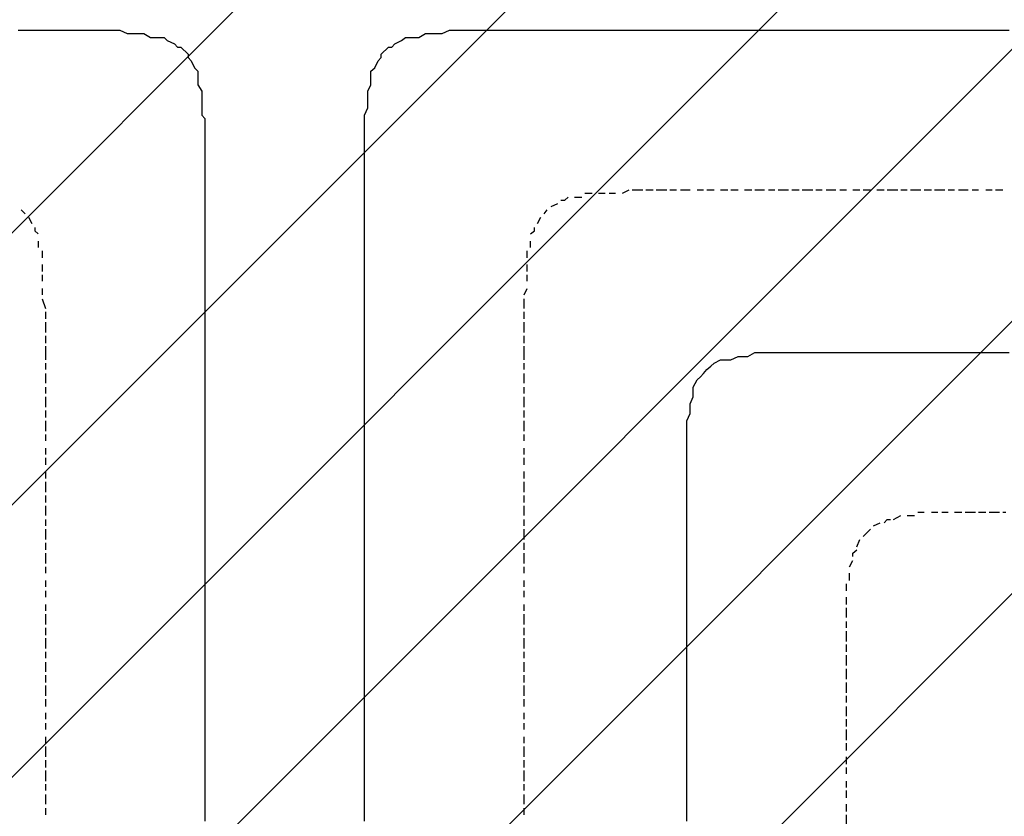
# Model space of a CAD drawing. Extents: x 997 to 109698, y 921 to 94021.
# Tile 443 of 656: x 24181 to 25409, y 44054 to 45047. Entities that reach past the tile are written whole.
import ezdxf

# ---------------------------------------------------------------- set-up
doc = ezdxf.new("R2010")
doc.units = 0
doc.header["$MEASUREMENT"] = 0
doc.layers.add('12', color=7, linetype='CONTINUOUS')
doc.layers.add('28', color=7, linetype='CONTINUOUS')

msp = doc.modelspace()

# ---------------------------------------------------------------- linework, layer by layer
at = {"layer": '12', "color": 5}
for p, q in [((24178.630503, 45033.563401), (24191.630503, 45033.563401)), ((24191.630503, 45033.563401), (24199.630503, 45033.563401)), ((24199.630503, 45033.563401), (24212.630503, 45033.563401)), ((24212.630503, 45033.563401), (24216.630503, 45033.563401)), ((24216.630503, 45033.563401), (24225.630503, 45033.563401)), ((24225.630503, 45033.563401), (24233.630503, 45033.563401)), ((24233.630503, 45033.563401), (24246.630503, 45033.563401)), ((24246.630503, 45033.563401), (24254.630503, 45033.563401)), ((24254.630503, 45033.563401), (24267.630503, 45033.563401)), ((24267.630503, 45033.563401), (24275.630503, 45033.563401)), ((24275.630503, 45033.563401), (24284.630503, 45033.563401)), ((24284.630503, 45033.563401), (24297.630503, 45033.563401)), ((24297.630503, 45033.563401), (24305.630503, 45033.563401)), ((24305.630503, 45033.563401), (24314.630503, 45029.563401)), ((24707.630503, 45029.563401), (24716.630503, 45033.563401)), ((24716.630503, 45033.563401), (24724.630503, 45033.563401)), ((24724.630503, 45033.563401), (24737.630503, 45033.563401)), ((24737.630503, 45033.563401), (24745.630503, 45033.563401)), ((24745.630503, 45033.563401), (24754.630503, 45033.563401)), ((24754.630503, 45033.563401), (24767.630503, 45033.563401)), ((24767.630503, 45033.563401), (24775.630503, 45033.563401)), ((24775.630503, 45033.563401), (24783.630503, 45033.563401)), ((24783.630503, 45033.563401), (24796.630503, 45033.563401)), ((24796.630503, 45033.563401), (24805.630503, 45033.563401)), ((24805.630503, 45033.563401), (24809.630503, 45033.563401)), ((24809.630503, 45033.563401), (24813.630503, 45033.563401)), ((24813.630503, 45033.563401), (24826.630503, 45033.563401)), ((24826.630503, 45033.563401), (24834.630503, 45033.563401)), ((24834.630503, 45033.563401), (24847.630503, 45033.563401)), ((24847.630503, 45033.563401), (24855.630503, 45033.563401)), ((24855.630503, 45033.563401), (24864.630503, 45033.563401)), ((24864.630503, 45033.563401), (24877.630503, 45033.563401)), ((24877.630503, 45033.563401), (24885.630503, 45033.563401)), ((24885.630503, 45033.563401), (24894.630503, 45033.563401)), ((24894.630503, 45033.563401), (24906.630503, 45033.563401)), ((24906.630503, 45033.563401), (24915.630503, 45033.563401)), ((24915.630503, 45033.563401), (24923.630503, 45033.563401)), ((24923.630503, 45033.563401), (24936.630503, 45033.563401)), ((24936.630503, 45033.563401), (24944.630503, 45033.563401)), ((24944.630503, 45033.563401), (24957.630503, 45033.563401)), ((24957.630503, 45033.563401), (24966.630503, 45033.563401)), ((24966.630503, 45033.563401), (24974.630503, 45033.563401)), ((24974.630503, 45033.563401), (24987.630503, 45033.563401)), ((24987.630503, 45033.563401), (24995.630503, 45033.563401)), ((24995.630503, 45033.563401), (25004.630503, 45033.563401)), ((25004.630503, 45033.563401), (25016.630503, 45033.563401)), ((25016.630503, 45033.563401), (25025.630503, 45033.563401)), ((25025.630503, 45033.563401), (25033.630503, 45033.563401)), ((25033.630503, 45033.563401), (25046.630503, 45033.563401)), ((25046.630503, 45033.563401), (25054.630503, 45033.563401)), ((25054.630503, 45033.563401), (25067.630503, 45033.563401)), ((25067.630503, 45033.563401), (25076.630503, 45033.563401)), ((25076.630503, 45033.563401), (25084.630503, 45033.563401)), ((25084.630503, 45033.563401), (25097.630503, 45033.563401)), ((25097.630503, 45033.563401), (25105.630503, 45033.563401)), ((25105.630503, 45033.563401), (25114.630503, 45033.563401)), ((25114.630503, 45033.563401), (25126.630503, 45033.563401)), ((25126.630503, 45033.563401), (25135.630503, 45033.563401)), ((25135.630503, 45033.563401), (25143.630503, 45033.563401)), ((25143.630503, 45033.563401), (25156.630503, 45033.563401)), ((25156.630503, 45033.563401), (25164.630503, 45033.563401)), ((25164.630503, 45033.563401), (25177.630503, 45033.563401)), ((25177.630503, 45033.563401), (25186.630503, 45033.563401)), ((25186.630503, 45033.563401), (25194.630503, 45033.563401)), ((25194.630503, 45033.563401), (25207.630503, 45033.563401)), ((25207.630503, 45033.563401), (25215.630503, 45033.563401)), ((25215.630503, 45033.563401), (25224.630503, 45033.563401)), ((25224.630503, 45033.563401), (25236.630503, 45033.563401)), ((25236.630503, 45033.563401), (25245.630503, 45033.563401)), ((25245.630503, 45033.563401), (25253.630503, 45033.563401)), ((25253.630503, 45033.563401), (25266.630503, 45033.563401)), ((25266.630503, 45033.563401), (25275.630503, 45033.563401)), ((25275.630503, 45033.563401), (25287.630503, 45033.563401)), ((25287.630503, 45033.563401), (25296.630503, 45033.563401)), ((25296.630503, 45033.563401), (25304.630503, 45033.563401)), ((25304.630503, 45033.563401), (25317.630503, 45033.563401)), ((25317.630503, 45033.563401), (25325.630503, 45033.563401)), ((25325.630503, 45033.563401), (25334.630503, 45033.563401)), ((25334.630503, 45033.563401), (25346.630503, 45033.563401)), ((25346.630503, 45033.563401), (25355.630503, 45033.563401)), ((25355.630503, 45033.563401), (25363.630503, 45033.563401)), ((25363.630503, 45033.563401), (25376.630503, 45033.563401)), ((25376.630503, 45033.563401), (25385.630503, 45033.563401)), ((25385.630503, 45033.563401), (25393.630503, 45033.563401)), ((25393.630503, 45033.563401), (25406.630503, 45033.563401)), ((25406.630503, 45033.563401), (25414.630503, 45033.563401)), ((24314.630503, 45029.563401), (24326.630503, 45029.563401)), ((24326.630503, 45029.563401), (24335.630503, 45029.563401)), ((24335.630503, 45029.563401), (24343.630503, 45024.563401)), ((24343.630503, 45024.563401), (24356.630503, 45024.563401)), ((24364.630503, 45020.563401), (24373.630503, 45016.563401)), ((24648.630503, 45016.563401), (24656.630503, 45020.563401)), ((24665.630503, 45024.563401), (24678.630503, 45024.563401)), ((24678.630503, 45024.563401), (24686.630503, 45029.563401)), ((24686.630503, 45029.563401), (24695.630503, 45029.563401)), ((24695.630503, 45029.563401), (24707.630503, 45029.563401)), ((24381.630503, 45012.563401), (24390.630503, 45003.563401)), ((24631.630503, 45003.563401), (24640.630503, 45012.563401)), ((24394.630503, 44995.563401), (24398.630503, 44986.563401)), ((24623.630503, 44986.563401), (24627.630503, 44995.563401)), ((24402.630503, 44978.563401), (24402.630503, 44965.563401)), ((24618.630503, 44965.563401), (24618.630503, 44978.563401)), ((24402.630503, 44965.563401), (24407.630503, 44957.563401)), ((24407.630503, 44957.563401), (24407.630503, 44948.563401)), ((24614.630503, 44957.563401), (24618.630503, 44965.563401)), ((24614.630503, 44948.563401), (24614.630503, 44957.563401)), ((24407.630503, 44948.563401), (24407.630503, 44936.563401)), ((24614.630503, 44936.563401), (24614.630503, 44948.563401)), ((24407.630503, 44936.563401), (24407.630503, 44927.563401)), ((24610.630503, 44927.563401), (24614.630503, 44936.563401)), ((24610.630503, 44919.563401), (24610.630503, 44927.563401)), ((24411.630503, 44919.563401), (24411.630503, 44906.563401)), ((24610.630503, 44906.563401), (24610.630503, 44919.563401)), ((24411.630503, 44906.563401), (24411.630503, 44897.563401)), ((24411.630503, 44897.563401), (24411.630503, 44889.563401)), ((24610.630503, 44897.563401), (24610.630503, 44906.563401)), ((24610.630503, 44889.563401), (24610.630503, 44897.563401)), ((24411.630503, 44889.563401), (24411.630503, 44876.563401)), ((24610.630503, 44876.563401), (24610.630503, 44889.563401)), ((24411.630503, 44876.563401), (24411.630503, 44868.563401)), ((24610.630503, 44868.563401), (24610.630503, 44876.563401)), ((24411.630503, 44868.563401), (24411.630503, 44859.563401)), ((24411.630503, 44859.563401), (24411.630503, 44847.563401)), ((24610.630503, 44859.563401), (24610.630503, 44868.563401)), ((24610.630503, 44847.563401), (24610.630503, 44859.563401)), ((24411.630503, 44847.563401), (24411.630503, 44838.563401)), ((24610.630503, 44838.563401), (24610.630503, 44847.563401)), ((24411.630503, 44838.563401), (24411.630503, 44834.563401)), ((24411.630503, 44834.563401), (24411.630503, 44825.563401)), ((24610.630503, 44834.563401), (24610.630503, 44838.563401)), ((24610.630503, 44825.563401), (24610.630503, 44834.563401)), ((24411.630503, 44825.563401), (24411.630503, 44817.563401)), ((24610.630503, 44817.563401), (24610.630503, 44825.563401)), ((24411.630503, 44817.563401), (24411.630503, 44809.563401)), ((24610.630503, 44809.563401), (24610.630503, 44817.563401)), ((24411.630503, 44809.563401), (24411.630503, 44796.563401)), ((24610.630503, 44796.563401), (24610.630503, 44809.563401)), ((24411.630503, 44796.563401), (24411.630503, 44787.563401)), ((24411.630503, 44787.563401), (24411.630503, 44775.563401)), ((24610.630503, 44787.563401), (24610.630503, 44796.563401)), ((24610.630503, 44775.563401), (24610.630503, 44787.563401)), ((24411.630503, 44775.563401), (24411.630503, 44766.563401)), ((24610.630503, 44766.563401), (24610.630503, 44775.563401)), ((24411.630503, 44766.563401), (24411.630503, 44758.563401)), ((24610.630503, 44758.563401), (24610.630503, 44766.563401)), ((24411.630503, 44758.563401), (24411.630503, 44745.563401)), ((24610.630503, 44745.563401), (24610.630503, 44758.563401)), ((24411.630503, 44745.563401), (24411.630503, 44737.563401)), ((24411.630503, 44737.563401), (24411.630503, 44728.563401)), ((24610.630503, 44737.563401), (24610.630503, 44745.563401)), ((24610.630503, 44728.563401), (24610.630503, 44737.563401)), ((24411.630503, 44728.563401), (24411.630503, 44715.563401)), ((24610.630503, 44715.563401), (24610.630503, 44728.563401)), ((24411.630503, 44715.563401), (24411.630503, 44707.563401)), ((24610.630503, 44707.563401), (24610.630503, 44715.563401)), ((24411.630503, 44707.563401), (24411.630503, 44698.563401)), ((24610.630503, 44698.563401), (24610.630503, 44707.563401)), ((24411.630503, 44698.563401), (24411.630503, 44686.563401)), ((24610.630503, 44686.563401), (24610.630503, 44698.563401)), ((24411.630503, 44686.563401), (24411.630503, 44677.563401)), ((24411.630503, 44677.563401), (24411.630503, 44665.563401)), ((24610.630503, 44677.563401), (24610.630503, 44686.563401)), ((24610.630503, 44665.563401), (24610.630503, 44677.563401)), ((24411.630503, 44665.563401), (24411.630503, 44656.563401)), ((24610.630503, 44656.563401), (24610.630503, 44665.563401)), ((24411.630503, 44656.563401), (24411.630503, 44648.563401)), ((24610.630503, 44648.563401), (24610.630503, 44656.563401)), ((24411.630503, 44648.563401), (24411.630503, 44635.563401)), ((24610.630503, 44635.563401), (24610.630503, 44648.563401)), ((24411.630503, 44635.563401), (24411.630503, 44626.563401)), ((24411.630503, 44626.563401), (24411.630503, 44618.563401)), ((24610.630503, 44626.563401), (24610.630503, 44635.563401)), ((24610.630503, 44618.563401), (24610.630503, 44626.563401)), ((25067.630503, 44622.563401), (25076.630503, 44626.563401)), ((25076.630503, 44626.563401), (25084.630503, 44626.563401)), ((25097.630503, 44631.563401), (25105.630503, 44631.563401)), ((25105.630503, 44631.563401), (25114.630503, 44631.563401)), ((25114.630503, 44631.563401), (25126.630503, 44631.563401)), ((25126.630503, 44631.563401), (25135.630503, 44631.563401)), ((25135.630503, 44631.563401), (25143.630503, 44631.563401)), ((25143.630503, 44631.563401), (25156.630503, 44631.563401)), ((25156.630503, 44631.563401), (25164.630503, 44631.563401)), ((25164.630503, 44631.563401), (25177.630503, 44631.563401)), ((25177.630503, 44631.563401), (25186.630503, 44631.563401)), ((25186.630503, 44631.563401), (25194.630503, 44631.563401)), ((25194.630503, 44631.563401), (25207.630503, 44631.563401)), ((25207.630503, 44631.563401), (25211.630503, 44631.563401)), ((25211.630503, 44631.563401), (25215.630503, 44631.563401)), ((25215.630503, 44631.563401), (25224.630503, 44631.563401)), ((25224.630503, 44631.563401), (25236.630503, 44631.563401)), ((25236.630503, 44631.563401), (25245.630503, 44631.563401)), ((25245.630503, 44631.563401), (25253.630503, 44631.563401)), ((25253.630503, 44631.563401), (25266.630503, 44631.563401)), ((25266.630503, 44631.563401), (25275.630503, 44631.563401)), ((25275.630503, 44631.563401), (25287.630503, 44631.563401)), ((25287.630503, 44631.563401), (25296.630503, 44631.563401)), ((25296.630503, 44631.563401), (25304.630503, 44631.563401)), ((25304.630503, 44631.563401), (25317.630503, 44631.563401)), ((25317.630503, 44631.563401), (25325.630503, 44631.563401)), ((25325.630503, 44631.563401), (25334.630503, 44631.563401)), ((25334.630503, 44631.563401), (25346.630503, 44631.563401)), ((25346.630503, 44631.563401), (25355.630503, 44631.563401)), ((25355.630503, 44631.563401), (25363.630503, 44631.563401)), ((25363.630503, 44631.563401), (25376.630503, 44631.563401)), ((25376.630503, 44631.563401), (25385.630503, 44631.563401)), ((25385.630503, 44631.563401), (25393.630503, 44631.563401)), ((25393.630503, 44631.563401), (25406.630503, 44631.563401)), ((25406.630503, 44631.563401), (25414.630503, 44631.563401)), ((24411.630503, 44618.563401), (24411.630503, 44605.563401)), ((24610.630503, 44605.563401), (24610.630503, 44618.563401)), ((25046.630503, 44618.563401), (25054.630503, 44622.563401)), ((25054.630503, 44622.563401), (25067.630503, 44622.563401)), ((24411.630503, 44605.563401), (24411.630503, 44597.563401)), ((24610.630503, 44597.563401), (24610.630503, 44605.563401)), ((25033.630503, 44605.563401), (25037.630503, 44610.563401)), ((24411.630503, 44597.563401), (24411.630503, 44588.563401)), ((24610.630503, 44588.563401), (24610.630503, 44597.563401)), ((25020.630503, 44588.563401), (25025.630503, 44597.563401)), ((24411.630503, 44588.563401), (24411.630503, 44576.563401)), ((24411.630503, 44576.563401), (24411.630503, 44567.563401)), ((24610.630503, 44576.563401), (24610.630503, 44588.563401)), ((24610.630503, 44567.563401), (24610.630503, 44576.563401)), ((25016.630503, 44567.563401), (25020.630503, 44576.563401)), ((25020.630503, 44576.563401), (25020.630503, 44588.563401)), ((24411.630503, 44567.563401), (24411.630503, 44555.563401)), ((24610.630503, 44555.563401), (24610.630503, 44567.563401)), ((25016.630503, 44559.563401), (25016.630503, 44567.563401)), ((24411.630503, 44555.563401), (24411.630503, 44546.563401)), ((24610.630503, 44546.563401), (24610.630503, 44555.563401)), ((24411.630503, 44546.563401), (24411.630503, 44538.563401)), ((24610.630503, 44538.563401), (24610.630503, 44546.563401)), ((25012.630503, 44538.563401), (25012.630503, 44546.563401)), ((24411.630503, 44538.563401), (24411.630503, 44525.563401)), ((24610.630503, 44525.563401), (24610.630503, 44538.563401)), ((25012.630503, 44529.563401), (25012.630503, 44538.563401)), ((25012.630503, 44516.563401), (25012.630503, 44529.563401)), ((24411.630503, 44525.563401), (24411.630503, 44516.563401)), ((24411.630503, 44516.563401), (24411.630503, 44508.563401)), ((24610.630503, 44516.563401), (24610.630503, 44525.563401)), ((24610.630503, 44508.563401), (24610.630503, 44516.563401)), ((25012.630503, 44508.563401), (25012.630503, 44516.563401)), ((24411.630503, 44508.563401), (24411.630503, 44495.563401)), ((24610.630503, 44495.563401), (24610.630503, 44508.563401)), ((25012.630503, 44500.563401), (25012.630503, 44508.563401)), ((24411.630503, 44495.563401), (24411.630503, 44487.563401)), ((24610.630503, 44487.563401), (24610.630503, 44495.563401)), ((25012.630503, 44487.563401), (25012.630503, 44500.563401)), ((24411.630503, 44487.563401), (24411.630503, 44478.563401)), ((24411.630503, 44478.563401), (24411.630503, 44466.563401)), ((24610.630503, 44478.563401), (24610.630503, 44487.563401)), ((24610.630503, 44466.563401), (24610.630503, 44478.563401)), ((25012.630503, 44478.563401), (25012.630503, 44487.563401)), ((25012.630503, 44466.563401), (25012.630503, 44478.563401)), ((24411.630503, 44466.563401), (24411.630503, 44457.563401)), ((24610.630503, 44457.563401), (24610.630503, 44466.563401)), ((25012.630503, 44457.563401), (25012.630503, 44466.563401)), ((24411.630503, 44457.563401), (24411.630503, 44444.563401)), ((24610.630503, 44444.563401), (24610.630503, 44457.563401)), ((25012.630503, 44449.563401), (25012.630503, 44457.563401)), ((24411.630503, 44444.563401), (24411.630503, 44436.563401)), ((24610.630503, 44436.563401), (24610.630503, 44444.563401)), ((25012.630503, 44436.563401), (25012.630503, 44449.563401)), ((24411.630503, 44436.563401), (24411.630503, 44428.563401)), ((24610.630503, 44428.563401), (24610.630503, 44436.563401)), ((25012.630503, 44432.563401), (25012.630503, 44436.563401)), ((25012.630503, 44428.563401), (25012.630503, 44432.563401)), ((24411.630503, 44428.563401), (24411.630503, 44415.563401)), ((24610.630503, 44415.563401), (24610.630503, 44428.563401)), ((25012.630503, 44415.563401), (25012.630503, 44428.563401)), ((24411.630503, 44415.563401), (24411.630503, 44406.563401)), ((24411.630503, 44406.563401), (24411.630503, 44398.563401)), ((24610.630503, 44406.563401), (24610.630503, 44415.563401)), ((24610.630503, 44398.563401), (24610.630503, 44406.563401)), ((25012.630503, 44406.563401), (25012.630503, 44415.563401)), ((25012.630503, 44398.563401), (25012.630503, 44406.563401)), ((24411.630503, 44398.563401), (24411.630503, 44385.563401)), ((24610.630503, 44385.563401), (24610.630503, 44398.563401)), ((25012.630503, 44385.563401), (25012.630503, 44398.563401)), ((24411.630503, 44385.563401), (24411.630503, 44377.563401)), ((24610.630503, 44377.563401), (24610.630503, 44385.563401)), ((25012.630503, 44377.563401), (25012.630503, 44385.563401)), ((24411.630503, 44377.563401), (24411.630503, 44368.563401)), ((24411.630503, 44368.563401), (24411.630503, 44356.563401)), ((24610.630503, 44368.563401), (24610.630503, 44377.563401)), ((24610.630503, 44356.563401), (24610.630503, 44368.563401)), ((25012.630503, 44368.563401), (25012.630503, 44377.563401)), ((25012.630503, 44356.563401), (25012.630503, 44368.563401)), ((24411.630503, 44356.563401), (24411.630503, 44347.563401)), ((24610.630503, 44347.563401), (24610.630503, 44356.563401)), ((25012.630503, 44347.563401), (25012.630503, 44356.563401)), ((24411.630503, 44347.563401), (24411.630503, 44339.563401)), ((24610.630503, 44339.563401), (24610.630503, 44347.563401)), ((25012.630503, 44339.563401), (25012.630503, 44347.563401)), ((24411.630503, 44339.563401), (24411.630503, 44326.563401)), ((24610.630503, 44326.563401), (24610.630503, 44339.563401)), ((25012.630503, 44326.563401), (25012.630503, 44339.563401)), ((24411.630503, 44326.563401), (24411.630503, 44317.563401)), ((24610.630503, 44317.563401), (24610.630503, 44326.563401)), ((25012.630503, 44317.563401), (25012.630503, 44326.563401)), ((24411.630503, 44317.563401), (24411.630503, 44305.563401)), ((24610.630503, 44305.563401), (24610.630503, 44317.563401)), ((25012.630503, 44305.563401), (25012.630503, 44317.563401)), ((24411.630503, 44305.563401), (24411.630503, 44296.563401)), ((24411.630503, 44296.563401), (24411.630503, 44288.563401)), ((24610.630503, 44296.563401), (24610.630503, 44305.563401)), ((24610.630503, 44288.563401), (24610.630503, 44296.563401)), ((25012.630503, 44296.563401), (25012.630503, 44305.563401)), ((25012.630503, 44288.563401), (25012.630503, 44296.563401)), ((24411.630503, 44288.563401), (24411.630503, 44275.563401)), ((24610.630503, 44275.563401), (24610.630503, 44288.563401)), ((25012.630503, 44275.563401), (25012.630503, 44288.563401)), ((24411.630503, 44275.563401), (24411.630503, 44267.563401)), ((24610.630503, 44267.563401), (24610.630503, 44275.563401)), ((25012.630503, 44267.563401), (25012.630503, 44275.563401)), ((24411.630503, 44267.563401), (24411.630503, 44258.563401)), ((24411.630503, 44258.563401), (24411.630503, 44245.563401)), ((24610.630503, 44258.563401), (24610.630503, 44267.563401)), ((24610.630503, 44245.563401), (24610.630503, 44258.563401)), ((25012.630503, 44258.563401), (25012.630503, 44267.563401)), ((25012.630503, 44245.563401), (25012.630503, 44258.563401)), ((24411.630503, 44245.563401), (24411.630503, 44237.563401)), ((24610.630503, 44237.563401), (24610.630503, 44245.563401)), ((25012.630503, 44237.563401), (25012.630503, 44245.563401)), ((24411.630503, 44237.563401), (24411.630503, 44229.563401)), ((24610.630503, 44229.563401), (24610.630503, 44237.563401)), ((25012.630503, 44229.563401), (25012.630503, 44237.563401)), ((24411.630503, 44229.563401), (24411.630503, 44216.563401)), ((24610.630503, 44216.563401), (24610.630503, 44229.563401)), ((25012.630503, 44216.563401), (25012.630503, 44229.563401)), ((24411.630503, 44216.563401), (24411.630503, 44207.563401)), ((24610.630503, 44207.563401), (24610.630503, 44216.563401)), ((25012.630503, 44207.563401), (25012.630503, 44216.563401)), ((24411.630503, 44207.563401), (24411.630503, 44195.563401)), ((24610.630503, 44195.563401), (24610.630503, 44207.563401)), ((25012.630503, 44195.563401), (25012.630503, 44207.563401)), ((24411.630503, 44195.563401), (24411.630503, 44186.563401)), ((24411.630503, 44186.563401), (24411.630503, 44178.563401)), ((24610.630503, 44186.563401), (24610.630503, 44195.563401)), ((24610.630503, 44178.563401), (24610.630503, 44186.563401)), ((25012.630503, 44186.563401), (25012.630503, 44195.563401)), ((25012.630503, 44178.563401), (25012.630503, 44186.563401)), ((24411.630503, 44178.563401), (24411.630503, 44165.563401)), ((24610.630503, 44165.563401), (24610.630503, 44178.563401)), ((25012.630503, 44165.563401), (25012.630503, 44178.563401)), ((24411.630503, 44165.563401), (24411.630503, 44157.563401)), ((24610.630503, 44157.563401), (24610.630503, 44165.563401)), ((25012.630503, 44157.563401), (25012.630503, 44165.563401)), ((24411.630503, 44157.563401), (24411.630503, 44148.563401)), ((24411.630503, 44148.563401), (24411.630503, 44135.563401)), ((24610.630503, 44148.563401), (24610.630503, 44157.563401)), ((24610.630503, 44135.563401), (24610.630503, 44148.563401)), ((25012.630503, 44148.563401), (25012.630503, 44157.563401)), ((25012.630503, 44135.563401), (25012.630503, 44148.563401)), ((24411.630503, 44135.563401), (24411.630503, 44127.563401)), ((24610.630503, 44127.563401), (24610.630503, 44135.563401)), ((25012.630503, 44127.563401), (25012.630503, 44135.563401)), ((24411.630503, 44127.563401), (24411.630503, 44118.563401)), ((24610.630503, 44118.563401), (24610.630503, 44127.563401)), ((25012.630503, 44118.563401), (25012.630503, 44127.563401)), ((24411.630503, 44118.563401), (24411.630503, 44106.563401)), ((24610.630503, 44106.563401), (24610.630503, 44118.563401)), ((25012.630503, 44106.563401), (25012.630503, 44118.563401)), ((24411.630503, 44106.563401), (24411.630503, 44097.563401)), ((24411.630503, 44097.563401), (24411.630503, 44085.563401)), ((24610.630503, 44097.563401), (24610.630503, 44106.563401)), ((24610.630503, 44085.563401), (24610.630503, 44097.563401)), ((25012.630503, 44097.563401), (25012.630503, 44106.563401)), ((25012.630503, 44085.563401), (25012.630503, 44097.563401)), ((24411.630503, 44085.563401), (24411.630503, 44076.563401)), ((24610.630503, 44076.563401), (24610.630503, 44085.563401)), ((25012.630503, 44076.563401), (25012.630503, 44085.563401)), ((24411.630503, 44076.563401), (24411.630503, 44068.563401)), ((24610.630503, 44068.563401), (24610.630503, 44076.563401)), ((25012.630503, 44068.563401), (25012.630503, 44076.563401)), ((24411.630503, 44068.563401), (24411.630503, 44055.563401)), ((24610.630503, 44055.563401), (24610.630503, 44068.563401)), ((25012.630503, 44055.563401), (25012.630503, 44068.563401)), ((24411.630503, 44055.563401), (24411.630503, 44047.563401)), ((24610.630503, 44047.563401), (24610.630503, 44055.563401)), ((25012.630503, 44047.563401), (25012.630503, 44055.563401))]:
    msp.add_line(p, q, dxfattribs=at)
at = {"layer": '12', "color": 1}
for p, q in [((24932.630503, 44830.563401), (24940.630503, 44834.563401)), ((24944.630503, 44834.563401), (24957.630503, 44834.563401)), ((24961.630503, 44834.563401), (24970.630503, 44834.563401)), ((24974.630503, 44834.563401), (24987.630503, 44834.563401)), ((24991.630503, 44834.563401), (24999.630503, 44834.563401)), ((25004.630503, 44834.563401), (25012.630503, 44834.563401)), ((25012.630503, 44834.563401), (25016.630503, 44834.563401)), ((25025.630503, 44834.563401), (25033.630503, 44834.563401)), ((25037.630503, 44834.563401), (25046.630503, 44834.563401)), ((25054.630503, 44834.563401), (25063.630503, 44834.563401)), ((25067.630503, 44834.563401), (25076.630503, 44834.563401)), ((25084.630503, 44834.563401), (25093.630503, 44834.563401)), ((25097.630503, 44834.563401), (25109.630503, 44834.563401)), ((25114.630503, 44834.563401), (25122.630503, 44834.563401)), ((25126.630503, 44834.563401), (25139.630503, 44834.563401)), ((25143.630503, 44834.563401), (25152.630503, 44834.563401)), ((25156.630503, 44834.563401), (25169.630503, 44834.563401)), ((25173.630503, 44834.563401), (25181.630503, 44834.563401)), ((25186.630503, 44834.563401), (25198.630503, 44834.563401)), ((25203.630503, 44834.563401), (25211.630503, 44834.563401)), ((25219.630503, 44834.563401), (25228.630503, 44834.563401)), ((25232.630503, 44834.563401), (25241.630503, 44834.563401)), ((25249.630503, 44834.563401), (25258.630503, 44834.563401)), ((25262.630503, 44834.563401), (25275.630503, 44834.563401)), ((25279.630503, 44834.563401), (25287.630503, 44834.563401)), ((25291.630503, 44834.563401), (25304.630503, 44834.563401)), ((25308.630503, 44834.563401), (25317.630503, 44834.563401)), ((25321.630503, 44834.563401), (25334.630503, 44834.563401)), ((25338.630503, 44834.563401), (25346.630503, 44834.563401)), ((25351.630503, 44834.563401), (25363.630503, 44834.563401)), ((25368.630503, 44834.563401), (25376.630503, 44834.563401)), ((25385.630503, 44834.563401), (25393.630503, 44834.563401)), ((25397.630503, 44834.563401), (25406.630503, 44834.563401)), ((24872.630503, 44825.563401), (24881.630503, 44825.563401)), ((24885.630503, 44830.563401), (24894.630503, 44830.563401)), ((24902.630503, 44830.563401), (24910.630503, 44830.563401)), ((24915.630503, 44830.563401), (24923.630503, 44830.563401)), ((24843.630503, 44813.563401), (24851.630503, 44817.563401)), ((24182.630503, 44809.563401), (24187.630503, 44804.563401)), ((24191.630503, 44800.563401), (24195.630503, 44792.563401)), ((24826.630503, 44792.563401), (24830.630503, 44800.563401)), ((24834.630503, 44804.563401), (24838.630503, 44809.563401)), ((24203.630503, 44770.563401), (24203.630503, 44762.563401)), ((24817.630503, 44762.563401), (24817.630503, 44770.563401)), ((24208.630503, 44758.563401), (24208.630503, 44749.563401)), ((24813.630503, 44749.563401), (24813.630503, 44758.563401)), ((24208.630503, 44741.563401), (24208.630503, 44732.563401)), ((24813.630503, 44732.563401), (24813.630503, 44741.563401)), ((24208.630503, 44728.563401), (24208.630503, 44720.563401)), ((24813.630503, 44720.563401), (24813.630503, 44728.563401)), ((24208.630503, 44711.563401), (24208.630503, 44703.563401)), ((24809.630503, 44703.563401), (24813.630503, 44711.563401)), ((24208.630503, 44698.563401), (24212.630503, 44686.563401)), ((24809.630503, 44686.563401), (24809.630503, 44698.563401)), ((24212.630503, 44682.563401), (24212.630503, 44673.563401)), ((24809.630503, 44673.563401), (24809.630503, 44682.563401)), ((24212.630503, 44669.563401), (24212.630503, 44656.563401)), ((24809.630503, 44656.563401), (24809.630503, 44669.563401)), ((24212.630503, 44652.563401), (24212.630503, 44643.563401)), ((24809.630503, 44643.563401), (24809.630503, 44652.563401)), ((24212.630503, 44639.563401), (24212.630503, 44631.563401)), ((24809.630503, 44631.563401), (24809.630503, 44639.563401)), ((24212.630503, 44631.563401), (24212.630503, 44622.563401)), ((24809.630503, 44622.563401), (24809.630503, 44631.563401)), ((24212.630503, 44618.563401), (24212.630503, 44610.563401)), ((24809.630503, 44610.563401), (24809.630503, 44618.563401)), ((24212.630503, 44605.563401), (24212.630503, 44593.563401)), ((24809.630503, 44593.563401), (24809.630503, 44605.563401)), ((24212.630503, 44588.563401), (24212.630503, 44580.563401)), ((24212.630503, 44576.563401), (24212.630503, 44563.563401)), ((24809.630503, 44580.563401), (24809.630503, 44588.563401)), ((24809.630503, 44563.563401), (24809.630503, 44576.563401)), ((24212.630503, 44559.563401), (24212.630503, 44550.563401)), ((24809.630503, 44550.563401), (24809.630503, 44559.563401)), ((24212.630503, 44546.563401), (24212.630503, 44533.563401)), ((24809.630503, 44533.563401), (24809.630503, 44546.563401)), ((24212.630503, 44529.563401), (24212.630503, 44521.563401)), ((24809.630503, 44521.563401), (24809.630503, 44529.563401)), ((24212.630503, 44512.563401), (24212.630503, 44504.563401)), ((24809.630503, 44504.563401), (24809.630503, 44512.563401)), ((24212.630503, 44500.563401), (24212.630503, 44491.563401)), ((24809.630503, 44491.563401), (24809.630503, 44500.563401)), ((24212.630503, 44483.563401), (24212.630503, 44474.563401)), ((24809.630503, 44474.563401), (24809.630503, 44483.563401)), ((24212.630503, 44470.563401), (24212.630503, 44457.563401)), ((24809.630503, 44457.563401), (24809.630503, 44470.563401)), ((24212.630503, 44453.563401), (24212.630503, 44444.563401)), ((24809.630503, 44444.563401), (24809.630503, 44453.563401)), ((24212.630503, 44440.563401), (24212.630503, 44428.563401)), ((24809.630503, 44428.563401), (24809.630503, 44440.563401)), ((25300.630503, 44432.563401), (25308.630503, 44432.563401)), ((25317.630503, 44432.563401), (25325.630503, 44432.563401)), ((25330.630503, 44432.563401), (25338.630503, 44432.563401)), ((25346.630503, 44432.563401), (25355.630503, 44432.563401)), ((25359.630503, 44432.563401), (25372.630503, 44432.563401)), ((25376.630503, 44432.563401), (25385.630503, 44432.563401)), ((25389.630503, 44432.563401), (25402.630503, 44432.563401)), ((25406.630503, 44432.563401), (25410.630503, 44432.563401)), ((24212.630503, 44423.563401), (24212.630503, 44415.563401)), ((24809.630503, 44415.563401), (24809.630503, 44423.563401)), ((25245.630503, 44415.563401), (25253.630503, 44419.563401)), ((25270.630503, 44423.563401), (25279.630503, 44428.563401)), ((25287.630503, 44428.563401), (25296.630503, 44428.563401)), ((24212.630503, 44411.563401), (24212.630503, 44398.563401)), ((24809.630503, 44398.563401), (24809.630503, 44411.563401)), ((25232.630503, 44402.563401), (25241.630503, 44411.563401)), ((24212.630503, 44394.563401), (24212.630503, 44385.563401)), ((24809.630503, 44385.563401), (24809.630503, 44394.563401)), ((25224.630503, 44389.563401), (25228.630503, 44398.563401)), ((24212.630503, 44381.563401), (24212.630503, 44368.563401)), ((24809.630503, 44368.563401), (24809.630503, 44381.563401)), ((25215.630503, 44364.563401), (25219.630503, 44372.563401)), ((24212.630503, 44364.563401), (24212.630503, 44356.563401)), ((24809.630503, 44356.563401), (24809.630503, 44364.563401)), ((25215.630503, 44347.563401), (25215.630503, 44356.563401)), ((24212.630503, 44347.563401), (24212.630503, 44339.563401)), ((24809.630503, 44339.563401), (24809.630503, 44347.563401)), ((25211.630503, 44334.563401), (25211.630503, 44343.563401)), ((24212.630503, 44334.563401), (24212.630503, 44326.563401)), ((24809.630503, 44326.563401), (24809.630503, 44334.563401)), ((25211.630503, 44317.563401), (25211.630503, 44326.563401)), ((24212.630503, 44317.563401), (24212.630503, 44309.563401)), ((24809.630503, 44309.563401), (24809.630503, 44317.563401)), ((25211.630503, 44301.563401), (25211.630503, 44313.563401)), ((24212.630503, 44305.563401), (24212.630503, 44292.563401)), ((24809.630503, 44292.563401), (24809.630503, 44305.563401)), ((25211.630503, 44288.563401), (25211.630503, 44296.563401)), ((24212.630503, 44288.563401), (24212.630503, 44279.563401)), ((24809.630503, 44279.563401), (24809.630503, 44288.563401)), ((25211.630503, 44271.563401), (25211.630503, 44284.563401)), ((24212.630503, 44275.563401), (24212.630503, 44262.563401)), ((24809.630503, 44262.563401), (24809.630503, 44275.563401)), ((24212.630503, 44258.563401), (24212.630503, 44250.563401)), ((24809.630503, 44250.563401), (24809.630503, 44258.563401)), ((25211.630503, 44258.563401), (25211.630503, 44267.563401)), ((24212.630503, 44245.563401), (24212.630503, 44233.563401)), ((24809.630503, 44233.563401), (24809.630503, 44245.563401)), ((25211.630503, 44241.563401), (25211.630503, 44254.563401)), ((25211.630503, 44233.563401), (25211.630503, 44237.563401)), ((25211.630503, 44224.563401), (25211.630503, 44233.563401)), ((24212.630503, 44229.563401), (24212.630503, 44220.563401)), ((24809.630503, 44220.563401), (24809.630503, 44229.563401)), ((25211.630503, 44207.563401), (25211.630503, 44220.563401)), ((24212.630503, 44216.563401), (24212.630503, 44203.563401)), ((24809.630503, 44203.563401), (24809.630503, 44216.563401)), ((24212.630503, 44199.563401), (24212.630503, 44190.563401)), ((24809.630503, 44190.563401), (24809.630503, 44199.563401)), ((25211.630503, 44195.563401), (25211.630503, 44203.563401)), ((25211.630503, 44178.563401), (25211.630503, 44190.563401)), ((24212.630503, 44182.563401), (24212.630503, 44174.563401)), ((24809.630503, 44174.563401), (24809.630503, 44182.563401)), ((25211.630503, 44165.563401), (25211.630503, 44174.563401)), ((24212.630503, 44169.563401), (24212.630503, 44161.563401)), ((24809.630503, 44161.563401), (24809.630503, 44169.563401)), ((25211.630503, 44148.563401), (25211.630503, 44161.563401)), ((24212.630503, 44152.563401), (24212.630503, 44144.563401)), ((24809.630503, 44144.563401), (24809.630503, 44152.563401)), ((24212.630503, 44140.563401), (24212.630503, 44127.563401)), ((24809.630503, 44127.563401), (24809.630503, 44140.563401)), ((25211.630503, 44135.563401), (25211.630503, 44144.563401)), ((24212.630503, 44123.563401), (24212.630503, 44114.563401)), ((24809.630503, 44114.563401), (24809.630503, 44123.563401)), ((25211.630503, 44118.563401), (25211.630503, 44127.563401)), ((24212.630503, 44110.563401), (24212.630503, 44097.563401)), ((24809.630503, 44097.563401), (24809.630503, 44110.563401)), ((25211.630503, 44106.563401), (25211.630503, 44114.563401)), ((25211.630503, 44089.563401), (25211.630503, 44097.563401)), ((24212.630503, 44093.563401), (24212.630503, 44085.563401)), ((24809.630503, 44085.563401), (24809.630503, 44093.563401)), ((25211.630503, 44076.563401), (25211.630503, 44085.563401)), ((24212.630503, 44080.563401), (24212.630503, 44068.563401)), ((24809.630503, 44068.563401), (24809.630503, 44080.563401)), ((24212.630503, 44063.563401), (24212.630503, 44055.563401)), ((24809.630503, 44055.563401), (24809.630503, 44063.563401)), ((25211.630503, 44059.563401), (25211.630503, 44068.563401)), ((25211.630503, 44042.563401), (25211.630503, 44055.563401))]:
    msp.add_line(p, q, dxfattribs=at)
at = {"layer": '12', "color": 5}
for points in [[(24356.630503, 45024.563401), (24360.630503, 45024.563401), (24364.630503, 45020.563401)], [(24656.630503, 45020.563401), (24661.630503, 45024.563401), (24665.630503, 45024.563401)], [(24373.630503, 45016.563401), (24377.630503, 45012.563401), (24381.630503, 45012.563401)], [(24640.630503, 45012.563401), (24644.630503, 45012.563401), (24648.630503, 45016.563401)], [(24390.630503, 45003.563401), (24390.630503, 44999.563401), (24394.630503, 44995.563401)], [(24627.630503, 44995.563401), (24631.630503, 44999.563401), (24631.630503, 45003.563401)], [(24398.630503, 44986.563401), (24402.630503, 44982.563401), (24402.630503, 44978.563401)], [(24618.630503, 44978.563401), (24618.630503, 44982.563401), (24623.630503, 44986.563401)], [(24407.630503, 44927.563401), (24411.630503, 44923.563401), (24411.630503, 44919.563401)], [(25084.630503, 44626.563401), (25088.630503, 44626.563401), (25097.630503, 44631.563401)], [(25037.630503, 44610.563401), (25042.630503, 44614.563401), (25046.630503, 44618.563401)], [(25025.630503, 44597.563401), (25029.630503, 44601.563401), (25033.630503, 44605.563401)], [(25012.630503, 44546.563401), (25016.630503, 44555.563401), (25016.630503, 44559.563401)]]:
    msp.add_lwpolyline(points, dxfattribs=at)
at = {"layer": '12', "color": 1}
for points in [[(24855.630503, 44821.563401), (24860.630503, 44821.563401), (24864.630503, 44825.563401)], [(24199.630503, 44787.563401), (24199.630503, 44783.563401), (24203.630503, 44779.563401)], [(24817.630503, 44779.563401), (24822.630503, 44783.563401), (24822.630503, 44787.563401)], [(25258.630503, 44419.563401), (25262.630503, 44423.563401), (25266.630503, 44423.563401)], [(25219.630503, 44377.563401), (25219.630503, 44381.563401), (25224.630503, 44385.563401)]]:
    msp.add_lwpolyline(points, dxfattribs=at)
at = {"layer": '28', "color": 2}
for p, q in [((14872.636205, 35482.68481), (36822.636205, 57432.68481)), ((15100.315887, 35370.953237), (36822.636205, 57093.273555)), ((15439.727142, 35370.953237), (36822.636205, 56753.8623)), ((15779.138397, 35370.953237), (36822.636205, 56414.451046)), ((16118.549652, 35370.953237), (36822.636205, 56075.039791)), ((16457.960907, 35370.953237), (36822.636205, 55735.628536))]:
    msp.add_line(p, q, dxfattribs=at)

doc.saveas('drawing.dxf')
